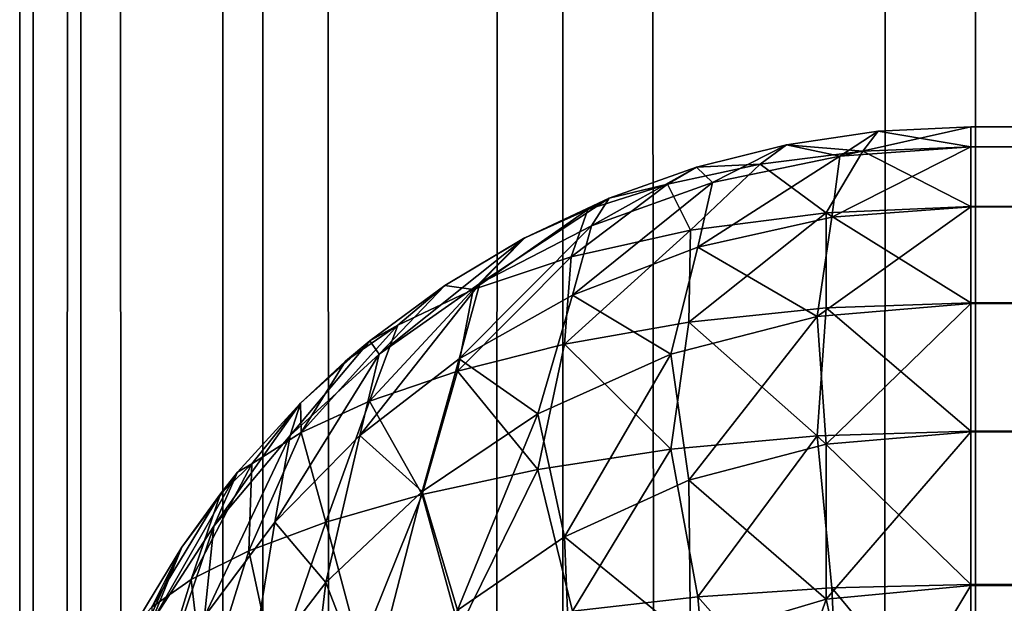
# Model space of a CAD drawing. Extents: x -265 to 265, y 0 to 1307.
# Tile 298 of 436: x -265 to -262.93, y 1014 to 1015.22. Entities that reach past the tile are written whole.
import ezdxf

# ---------------------------------------------------------------- set-up
doc = ezdxf.new("R2010")
doc.units = 0
doc.header["$LTSCALE"] = 65.185185
for name, color, linetype in [('122', 7, 'CONTINUOUS'), ('128', 7, 'CONTINUOUS'), ('129', 7, 'CONTINUOUS'), ('131', 7, 'CONTINUOUS'), ('140', 7, 'CONTINUOUS'), ('145', 7, 'CONTINUOUS'), ('3', 7, 'CONTINUOUS'), ('4', 7, 'CONTINUOUS')]:
    doc.layers.add(name, color=color, linetype=linetype)

msp = doc.modelspace()

# ---------------------------------------------------------------- linework, layer by layer
at = {"layer": '122', "color": 7, "linetype": 'CONTINUOUS'}
for points in [[(-263, 1014.9574, 16.3217), (-263, 1015, 16.7), (263, 1014.9578, 16.3236), (-263, 1014.9574, 16.3217)], [(263, 1014.9578, 16.3236), (-263, 1015, 16.7), (263, 1015, 16.7), (263, 1014.9578, 16.3236)], [(263, 1014.8323, 15.9638), (-263, 1014.9574, 16.3217), (263, 1014.9578, 16.3236), (263, 1014.8323, 15.9638)], [(-263, 1014.8315, 15.9621), (-263, 1014.9574, 16.3217), (263, 1014.8323, 15.9638), (-263, 1014.8315, 15.9621)], [(263, 1014.6298, 15.641), (-263, 1014.8315, 15.9621), (263, 1014.8323, 15.9638), (263, 1014.6298, 15.641)], [(-263, 1014.6286, 15.6395), (-263, 1014.8315, 15.9621), (263, 1014.6298, 15.641), (-263, 1014.6286, 15.6395)], [(263, 1014.3605, 15.3714), (-263, 1014.6286, 15.6395), (263, 1014.6298, 15.641), (263, 1014.3605, 15.3714)], [(-263, 1014.359, 15.3702), (-263, 1014.6286, 15.6395), (263, 1014.3605, 15.3714), (-263, 1014.359, 15.3702)], [(263, 1014.0379, 15.1685), (-263, 1014.359, 15.3702), (263, 1014.3605, 15.3714), (263, 1014.0379, 15.1685)], [(-263, 1014.0362, 15.1677), (-263, 1014.359, 15.3702), (263, 1014.0379, 15.1685), (-263, 1014.0362, 15.1677)], [(263, 1013.6783, 15.0426), (-263, 1014.0362, 15.1677), (263, 1014.0379, 15.1685), (263, 1013.6783, 15.0426)], [(-263, 1013.6764, 15.0422), (-263, 1014.0362, 15.1677), (263, 1013.6783, 15.0426), (-263, 1013.6764, 15.0422)]]:
    msp.add_3dface(points, dxfattribs=at)
at = {"layer": '128', "color": 7, "linetype": 'CONTINUOUS'}
for points in [[(-263, 1015, 23.3), (-263, 1014.9578, 23.6764), (263, 1015, 23.3), (-263, 1015, 23.3)], [(263, 1015, 23.3), (-263, 1014.9578, 23.6764), (263, 1014.9574, 23.6783), (263, 1015, 23.3)], [(-263, 1014.9578, 23.6764), (-263, 1014.8323, 24.0362), (263, 1014.9574, 23.6783), (-263, 1014.9578, 23.6764)], [(263, 1014.9574, 23.6783), (-263, 1014.8323, 24.0362), (263, 1014.8315, 24.0379), (263, 1014.9574, 23.6783)], [(-263, 1014.8323, 24.0362), (-263, 1014.6298, 24.359), (263, 1014.8315, 24.0379), (-263, 1014.8323, 24.0362)], [(263, 1014.8315, 24.0379), (-263, 1014.6298, 24.359), (263, 1014.6286, 24.3605), (263, 1014.8315, 24.0379)], [(-263, 1014.6298, 24.359), (-263, 1014.3605, 24.6286), (263, 1014.6286, 24.3605), (-263, 1014.6298, 24.359)], [(263, 1014.6286, 24.3605), (-263, 1014.3605, 24.6286), (263, 1014.359, 24.6298), (263, 1014.6286, 24.3605)], [(-263, 1014.3605, 24.6286), (-263, 1014.0379, 24.8315), (263, 1014.359, 24.6298), (-263, 1014.3605, 24.6286)], [(263, 1014.359, 24.6298), (-263, 1014.0379, 24.8315), (263, 1014.0362, 24.8323), (263, 1014.359, 24.6298)], [(-263, 1014.0379, 24.8315), (-263, 1013.6783, 24.9574), (263, 1014.0362, 24.8323), (-263, 1014.0379, 24.8315)], [(263, 1014.0362, 24.8323), (-263, 1013.6783, 24.9574), (263, 1013.6764, 24.9578), (263, 1014.0362, 24.8323)]]:
    msp.add_3dface(points, dxfattribs=at)
at = {"layer": '129', "color": 7, "linetype": 'CONTINUOUS'}
for points in [[(263, 1015, 16.7), (-263, 1015, 16.7), (263, 1015, 23.3), (263, 1015, 16.7)], [(-263, 1015, 16.7), (-263, 1015, 23.3), (263, 1015, 23.3), (-263, 1015, 16.7)]]:
    msp.add_3dface(points, dxfattribs=at)
at = {"layer": '131', "color": 7, "linetype": 'CONTINUOUS'}
for points in [[(-263, 1015, 23.3), (-263, 1015, 16.7), (-263.1946, 1014.9905, 16.7014), (-263, 1015, 23.3)], [(-263, 1015, 23.3), (-263.1946, 1014.9905, 16.7014), (-263.1946, 1014.9905, 23.2986), (-263, 1015, 23.3)], [(-263.1946, 1014.9905, 16.7014), (-263.3875, 1014.9621, 16.7057), (-263.1946, 1014.9905, 23.2986), (-263.1946, 1014.9905, 16.7014)], [(-263.1946, 1014.9905, 23.2986), (-263.3875, 1014.9621, 16.7057), (-263.3875, 1014.9621, 23.2943), (-263.1946, 1014.9905, 23.2986)], [(-263.3875, 1014.9621, 16.7057), (-263.5768, 1014.915, 16.7127), (-263.3875, 1014.9621, 23.2943), (-263.3875, 1014.9621, 16.7057)], [(-263.3875, 1014.9621, 23.2943), (-263.5768, 1014.915, 16.7127), (-263.5768, 1014.915, 23.2873), (-263.3875, 1014.9621, 23.2943)], [(-263.5768, 1014.915, 16.7127), (-263.7608, 1014.8496, 16.7226), (-263.5768, 1014.915, 23.2873), (-263.5768, 1014.915, 16.7127)], [(-263.5768, 1014.915, 23.2873), (-263.7608, 1014.8496, 16.7226), (-263.7608, 1014.8496, 23.2774), (-263.5768, 1014.915, 23.2873)], [(-263.7608, 1014.8496, 16.7226), (-263.9377, 1014.7666, 16.735), (-263.7608, 1014.8496, 23.2774), (-263.7608, 1014.8496, 16.7226)], [(-263.7608, 1014.8496, 23.2774), (-263.9377, 1014.7666, 16.735), (-263.9377, 1014.7666, 23.265), (-263.7608, 1014.8496, 23.2774)], [(-263.9377, 1014.7666, 16.735), (-264.1058, 1014.6665, 16.75), (-263.9377, 1014.7666, 23.265), (-263.9377, 1014.7666, 16.735)], [(-263.9377, 1014.7666, 23.265), (-264.1058, 1014.6665, 16.75), (-263.9409, 1014.7649, 23.2647), (-263.9377, 1014.7666, 23.265)], [(-263.9409, 1014.7649, 23.2647), (-264.1058, 1014.6665, 16.75), (-264.1058, 1014.6665, 23.25), (-263.9409, 1014.7649, 23.2647)], [(-264.1058, 1014.6665, 16.75), (-264.2635, 1014.5503, 16.7674), (-264.1058, 1014.6665, 23.25), (-264.1058, 1014.6665, 16.75)], [(-264.1058, 1014.6665, 23.25), (-264.2635, 1014.5503, 16.7674), (-264.2635, 1014.5503, 23.2325), (-264.1058, 1014.6665, 23.25)], [(-264.2635, 1014.5503, 16.7674), (-264.4093, 1014.4191, 16.7871), (-264.2635, 1014.5503, 23.2325), (-264.2635, 1014.5503, 16.7674)], [(-264.2635, 1014.5503, 23.2325), (-264.4093, 1014.4191, 16.7871), (-264.3149, 1014.507, 23.2261), (-264.2635, 1014.5503, 23.2325)], [(-264.3149, 1014.507, 23.2261), (-264.4093, 1014.4191, 16.7871), (-264.4093, 1014.4191, 23.2129), (-264.3149, 1014.507, 23.2261)], [(-264.4093, 1014.4191, 16.7871), (-264.5417, 1014.274, 16.8089), (-264.4093, 1014.4191, 23.2129), (-264.4093, 1014.4191, 16.7871)], [(-264.4093, 1014.4191, 23.2129), (-264.5417, 1014.274, 16.8089), (-264.5417, 1014.274, 23.1911), (-264.4093, 1014.4191, 23.2129)], [(-264.5417, 1014.274, 16.8089), (-264.6594, 1014.1164, 16.8325), (-264.5417, 1014.274, 23.1911), (-264.5417, 1014.274, 16.8089)], [(-264.5417, 1014.274, 23.1911), (-264.6594, 1014.1164, 16.8325), (-264.578, 1014.2288, 23.1843), (-264.5417, 1014.274, 23.1911)], [(-264.578, 1014.2288, 23.1843), (-264.6594, 1014.1164, 16.8325), (-264.6594, 1014.1164, 23.1675), (-264.578, 1014.2288, 23.1843)], [(-264.6594, 1014.1164, 16.8325), (-264.7611, 1013.9478, 16.8578), (-264.6594, 1014.1164, 23.1675), (-264.6594, 1014.1164, 16.8325)], [(-264.6594, 1014.1164, 23.1675), (-264.7611, 1013.9478, 16.8578), (-264.7611, 1013.9478, 23.1422), (-264.6594, 1014.1164, 23.1675)]]:
    msp.add_3dface(points, dxfattribs=at)
at = {"layer": '140', "color": 7, "linetype": 'CONTINUOUS'}
for points in [[(-263, 1015, 16.7), (-263, 1014.9574, 16.3217), (-263.2755, 1014.9384, 16.3264), (-263, 1015, 16.7)], [(-263.1946, 1014.9905, 16.7014), (-263, 1015, 16.7), (-263.2755, 1014.9384, 16.3264), (-263.1946, 1014.9905, 16.7014)], [(-263.3875, 1014.9621, 16.7057), (-263.1946, 1014.9905, 16.7014), (-263.2755, 1014.9384, 16.3264), (-263.3875, 1014.9621, 16.7057)], [(-263.5768, 1014.915, 16.7127), (-263.3875, 1014.9621, 16.7057), (-263.5435, 1014.8824, 16.3401), (-263.5768, 1014.915, 16.7127)], [(-263.5435, 1014.8824, 16.3401), (-263.3875, 1014.9621, 16.7057), (-263.2755, 1014.9384, 16.3264), (-263.5435, 1014.8824, 16.3401)], [(-263, 1014.9574, 16.3217), (-263, 1014.8315, 15.9621), (-263.2922, 1014.81, 15.9688), (-263, 1014.9574, 16.3217)], [(-263.2755, 1014.9384, 16.3264), (-263, 1014.9574, 16.3217), (-263.2922, 1014.81, 15.9688), (-263.2755, 1014.9384, 16.3264)], [(-263.5435, 1014.8824, 16.3401), (-263.2755, 1014.9384, 16.3264), (-263.5741, 1014.7468, 15.9881), (-263.5435, 1014.8824, 16.3401)], [(-263.5741, 1014.7468, 15.9881), (-263.2755, 1014.9384, 16.3264), (-263.2922, 1014.81, 15.9688), (-263.5741, 1014.7468, 15.9881)], [(-263.7608, 1014.8496, 16.7226), (-263.5768, 1014.915, 16.7127), (-263.7974, 1014.7919, 16.3615), (-263.7608, 1014.8496, 16.7226)], [(-263.7974, 1014.7919, 16.3615), (-263.5768, 1014.915, 16.7127), (-263.5435, 1014.8824, 16.3401), (-263.7974, 1014.7919, 16.3615)], [(-263.7974, 1014.7919, 16.3615), (-263.5435, 1014.8824, 16.3401), (-263.8373, 1014.6457, 16.018), (-263.7974, 1014.7919, 16.3615)], [(-263.8373, 1014.6457, 16.018), (-263.5435, 1014.8824, 16.3401), (-263.5741, 1014.7468, 15.9881), (-263.8373, 1014.6457, 16.018)], [(-263.9377, 1014.7666, 16.735), (-263.7608, 1014.8496, 16.7226), (-264.0322, 1014.6705, 16.3888), (-263.9377, 1014.7666, 16.735)], [(-264.0322, 1014.6705, 16.3888), (-263.7608, 1014.8496, 16.7226), (-263.7974, 1014.7919, 16.3615), (-264.0322, 1014.6705, 16.3888)], [(-263, 1014.8315, 15.9621), (-263, 1014.6286, 15.6395), (-263.323, 1014.6013, 15.6493), (-263, 1014.8315, 15.9621)], [(-263.2922, 1014.81, 15.9688), (-263, 1014.8315, 15.9621), (-263.323, 1014.6013, 15.6493), (-263.2922, 1014.81, 15.9688)], [(-263.5741, 1014.7468, 15.9881), (-263.2922, 1014.81, 15.9688), (-263.323, 1014.6013, 15.6493), (-263.5741, 1014.7468, 15.9881)], [(-264.0322, 1014.6705, 16.3888), (-263.7974, 1014.7919, 16.3615), (-264.0756, 1014.512, 16.0557), (-264.0322, 1014.6705, 16.3888)], [(-264.0756, 1014.512, 16.0557), (-263.7974, 1014.7919, 16.3615), (-263.8373, 1014.6457, 16.018), (-264.0756, 1014.512, 16.0557)], [(-264.1058, 1014.6665, 16.75), (-263.9377, 1014.7666, 16.735), (-264.2443, 1014.5221, 16.4206), (-264.1058, 1014.6665, 16.75)], [(-264.2443, 1014.5221, 16.4206), (-263.9377, 1014.7666, 16.735), (-264.0322, 1014.6705, 16.3888), (-264.2443, 1014.5221, 16.4206)], [(-263.8373, 1014.6457, 16.018), (-263.5741, 1014.7468, 15.9881), (-263.6306, 1014.5218, 15.6775), (-263.8373, 1014.6457, 16.018)], [(-263.6306, 1014.5218, 15.6775), (-263.5741, 1014.7468, 15.9881), (-263.323, 1014.6013, 15.6493), (-263.6306, 1014.5218, 15.6775)], [(-264.2443, 1014.5221, 16.4206), (-264.0322, 1014.6705, 16.3888), (-264.285, 1014.3514, 16.0984), (-264.2443, 1014.5221, 16.4206)], [(-264.285, 1014.3514, 16.0984), (-264.0322, 1014.6705, 16.3888), (-264.0756, 1014.512, 16.0557), (-264.285, 1014.3514, 16.0984)], [(-264.2635, 1014.5503, 16.7674), (-264.1058, 1014.6665, 16.75), (-264.2443, 1014.5221, 16.4206), (-264.2635, 1014.5503, 16.7674)], [(-264.0756, 1014.512, 16.0557), (-263.8373, 1014.6457, 16.018), (-263.9102, 1014.3964, 15.7202), (-264.0756, 1014.512, 16.0557)], [(-263.9102, 1014.3964, 15.7202), (-263.8373, 1014.6457, 16.018), (-263.6306, 1014.5218, 15.6775), (-263.9102, 1014.3964, 15.7202)], [(-263.323, 1014.6013, 15.6493), (-263, 1014.6286, 15.6395), (-263.3041, 1014.3331, 15.3807), (-263.323, 1014.6013, 15.6493)], [(-263, 1014.6286, 15.6395), (-263, 1014.359, 15.3702), (-263.3041, 1014.3331, 15.3807), (-263, 1014.6286, 15.6395)], [(-263.6306, 1014.5218, 15.6775), (-263.323, 1014.6013, 15.6493), (-263.5931, 1014.2575, 15.4107), (-263.6306, 1014.5218, 15.6775)], [(-263.5931, 1014.2575, 15.4107), (-263.323, 1014.6013, 15.6493), (-263.3041, 1014.3331, 15.3807), (-263.5931, 1014.2575, 15.4107)], [(-264.4093, 1014.4191, 16.7871), (-264.2635, 1014.5503, 16.7674), (-264.4315, 1014.3509, 16.4554), (-264.4093, 1014.4191, 16.7871)], [(-264.4315, 1014.3509, 16.4554), (-264.2635, 1014.5503, 16.7674), (-264.2443, 1014.5221, 16.4206), (-264.4315, 1014.3509, 16.4554)], [(-264.4315, 1014.3509, 16.4554), (-264.2443, 1014.5221, 16.4206), (-264.4638, 1014.1692, 16.1439), (-264.4315, 1014.3509, 16.4554)], [(-264.4638, 1014.1692, 16.1439), (-264.2443, 1014.5221, 16.4206), (-264.285, 1014.3514, 16.0984), (-264.4638, 1014.1692, 16.1439)], [(-263.9102, 1014.3964, 15.7202), (-263.6306, 1014.5218, 15.6775), (-263.8542, 1014.1385, 15.4566), (-263.9102, 1014.3964, 15.7202)], [(-263.8542, 1014.1385, 15.4566), (-263.6306, 1014.5218, 15.6775), (-263.5931, 1014.2575, 15.4107), (-263.8542, 1014.1385, 15.4566)], [(-264.285, 1014.3514, 16.0984), (-264.0756, 1014.512, 16.0557), (-264.1535, 1014.2336, 15.7728), (-264.285, 1014.3514, 16.0984)], [(-264.1535, 1014.2336, 15.7728), (-264.0756, 1014.512, 16.0557), (-263.9102, 1014.3964, 15.7202), (-264.1535, 1014.2336, 15.7728)], [(-264.5417, 1014.274, 16.8089), (-264.4093, 1014.4191, 16.7871), (-264.592, 1014.1606, 16.4921), (-264.5417, 1014.274, 16.8089)], [(-264.592, 1014.1606, 16.4921), (-264.4093, 1014.4191, 16.7871), (-264.4315, 1014.3509, 16.4554), (-264.592, 1014.1606, 16.4921)], [(-264.1535, 1014.2336, 15.7728), (-263.9102, 1014.3964, 15.7202), (-264.0794, 1013.9844, 15.5135), (-264.1535, 1014.2336, 15.7728)], [(-264.0794, 1013.9844, 15.5135), (-263.9102, 1014.3964, 15.7202), (-263.8542, 1014.1385, 15.4566), (-264.0794, 1013.9844, 15.5135)], [(-264.592, 1014.1606, 16.4921), (-264.4315, 1014.3509, 16.4554), (-264.6114, 1013.9707, 16.1906), (-264.592, 1014.1606, 16.4921)], [(-264.6114, 1013.9707, 16.1906), (-264.4315, 1014.3509, 16.4554), (-264.4638, 1014.1692, 16.1439), (-264.6114, 1013.9707, 16.1906)], [(-264.4638, 1014.1692, 16.1439), (-264.285, 1014.3514, 16.0984), (-264.3566, 1014.0424, 15.8311), (-264.4638, 1014.1692, 16.1439)], [(-264.3566, 1014.0424, 15.8311), (-264.285, 1014.3514, 16.0984), (-264.1535, 1014.2336, 15.7728), (-264.3566, 1014.0424, 15.8311)], [(-263, 1014.359, 15.3702), (-263, 1014.0362, 15.1677), (-263.3046, 1014.007, 15.1807), (-263, 1014.359, 15.3702)], [(-263.3041, 1014.3331, 15.3807), (-263, 1014.359, 15.3702), (-263.3046, 1014.007, 15.1807), (-263.3041, 1014.3331, 15.3807)], [(-263.5931, 1014.2575, 15.4107), (-263.3041, 1014.3331, 15.3807), (-263.3046, 1014.007, 15.1807), (-263.5931, 1014.2575, 15.4107)], [(-264.6594, 1014.1164, 16.8325), (-264.5417, 1014.274, 16.8089), (-264.7251, 1013.955, 16.5301), (-264.6594, 1014.1164, 16.8325)], [(-264.7251, 1013.955, 16.5301), (-264.5417, 1014.274, 16.8089), (-264.592, 1014.1606, 16.4921), (-264.7251, 1013.955, 16.5301)], [(-263.8542, 1014.1385, 15.4566), (-263.5931, 1014.2575, 15.4107), (-263.5898, 1013.9226, 15.2177), (-263.8542, 1014.1385, 15.4566)], [(-263.5898, 1013.9226, 15.2177), (-263.5931, 1014.2575, 15.4107), (-263.3046, 1014.007, 15.1807), (-263.5898, 1013.9226, 15.2177)], [(-264.3566, 1014.0424, 15.8311), (-264.1535, 1014.2336, 15.7728), (-264.2643, 1013.8042, 15.5768), (-264.3566, 1014.0424, 15.8311)], [(-264.2643, 1013.8042, 15.5768), (-264.1535, 1014.2336, 15.7728), (-264.0794, 1013.9844, 15.5135), (-264.2643, 1013.8042, 15.5768)], [(-264.6114, 1013.9707, 16.1906), (-264.4638, 1014.1692, 16.1439), (-264.5184, 1013.8308, 15.8915), (-264.6114, 1013.9707, 16.1906)], [(-264.5184, 1013.8308, 15.8915), (-264.4638, 1014.1692, 16.1439), (-264.3566, 1014.0424, 15.8311), (-264.5184, 1013.8308, 15.8915)], [(-264.7251, 1013.955, 16.5301), (-264.592, 1014.1606, 16.4921), (-264.728, 1013.7601, 16.2373), (-264.7251, 1013.955, 16.5301)], [(-264.728, 1013.7601, 16.2373), (-264.592, 1014.1606, 16.4921), (-264.6114, 1013.9707, 16.1906), (-264.728, 1013.7601, 16.2373)], [(-264.0794, 1013.9844, 15.5135), (-263.8542, 1014.1385, 15.4566), (-263.8404, 1013.7912, 15.2737), (-264.0794, 1013.9844, 15.5135)], [(-263.8404, 1013.7912, 15.2737), (-263.8542, 1014.1385, 15.4566), (-263.5898, 1013.9226, 15.2177), (-263.8404, 1013.7912, 15.2737)], [(-264.7611, 1013.9478, 16.8578), (-264.6594, 1014.1164, 16.8325), (-264.8301, 1013.7375, 16.5687), (-264.7611, 1013.9478, 16.8578)], [(-264.8301, 1013.7375, 16.5687), (-264.6594, 1014.1164, 16.8325), (-264.7251, 1013.955, 16.5301), (-264.8301, 1013.7375, 16.5687)], [(-264.5184, 1013.8308, 15.8915), (-264.3566, 1014.0424, 15.8311), (-264.4082, 1013.6064, 15.6427), (-264.5184, 1013.8308, 15.8915)], [(-264.4082, 1013.6064, 15.6427), (-264.3566, 1014.0424, 15.8311), (-264.2643, 1013.8042, 15.5768), (-264.4082, 1013.6064, 15.6427)], [(-263.3046, 1014.007, 15.1807), (-263, 1014.0362, 15.1677), (-263.227, 1013.6574, 15.0515), (-263.3046, 1014.007, 15.1807)], [(-263, 1014.0362, 15.1677), (-263, 1013.6764, 15.0422), (-263.227, 1013.6574, 15.0515), (-263, 1014.0362, 15.1677)], [(-263.5898, 1013.9226, 15.2177), (-263.3046, 1014.007, 15.1807), (-263.4428, 1013.6017, 15.0786), (-263.5898, 1013.9226, 15.2177)], [(-263.4428, 1013.6017, 15.0786), (-263.3046, 1014.007, 15.1807), (-263.227, 1013.6574, 15.0515), (-263.4428, 1013.6017, 15.0786)]]:
    msp.add_3dface(points, dxfattribs=at)
at = {"layer": '145', "color": 7, "linetype": 'CONTINUOUS'}
for points in [[(-263, 1014.9578, 23.6764), (-263, 1015, 23.3), (-263.1946, 1014.9905, 23.2986), (-263, 1014.9578, 23.6764)], [(-263.1946, 1014.9905, 23.2986), (-263.3875, 1014.9621, 23.2943), (-263.227, 1014.9485, 23.6574), (-263.1946, 1014.9905, 23.2986)], [(-263, 1014.9578, 23.6764), (-263.1946, 1014.9905, 23.2986), (-263.227, 1014.9485, 23.6574), (-263, 1014.9578, 23.6764)], [(-263.3875, 1014.9621, 23.2943), (-263.5768, 1014.915, 23.2873), (-263.4428, 1014.9214, 23.6017), (-263.3875, 1014.9621, 23.2943)], [(-263.3875, 1014.9621, 23.2943), (-263.4428, 1014.9214, 23.6017), (-263.227, 1014.9485, 23.6574), (-263.3875, 1014.9621, 23.2943)], [(-263, 1014.8323, 24.0362), (-263, 1014.9578, 23.6764), (-263.227, 1014.9485, 23.6574), (-263, 1014.8323, 24.0362)], [(-263.4428, 1014.9214, 23.6017), (-263.3046, 1014.8193, 24.007), (-263.227, 1014.9485, 23.6574), (-263.4428, 1014.9214, 23.6017)], [(-263.3046, 1014.8193, 24.007), (-263, 1014.8323, 24.0362), (-263.227, 1014.9485, 23.6574), (-263.3046, 1014.8193, 24.007)], [(-263.5768, 1014.915, 23.2873), (-263.7608, 1014.8496, 23.2774), (-263.6378, 1014.8794, 23.5136), (-263.5768, 1014.915, 23.2873)], [(-263.5768, 1014.915, 23.2873), (-263.6378, 1014.8794, 23.5136), (-263.4428, 1014.9214, 23.6017), (-263.5768, 1014.915, 23.2873)], [(-263.6378, 1014.8794, 23.5136), (-263.5898, 1014.7823, 23.9226), (-263.4428, 1014.9214, 23.6017), (-263.6378, 1014.8794, 23.5136)], [(-263.5898, 1014.7823, 23.9226), (-263.3046, 1014.8193, 24.007), (-263.4428, 1014.9214, 23.6017), (-263.5898, 1014.7823, 23.9226)], [(-263.8404, 1014.7263, 23.7912), (-263.5898, 1014.7823, 23.9226), (-263.6378, 1014.8794, 23.5136), (-263.8404, 1014.7263, 23.7912)], [(-263.8052, 1014.8259, 23.3991), (-263.8404, 1014.7263, 23.7912), (-263.6378, 1014.8794, 23.5136), (-263.8052, 1014.8259, 23.3991)], [(-263.7608, 1014.8496, 23.2774), (-263.8052, 1014.8259, 23.3991), (-263.6378, 1014.8794, 23.5136), (-263.7608, 1014.8496, 23.2774)], [(-263.7608, 1014.8496, 23.2774), (-263.9377, 1014.7666, 23.265), (-263.8052, 1014.8259, 23.3991), (-263.7608, 1014.8496, 23.2774)], [(-263.9409, 1014.7649, 23.2647), (-264.0467, 1014.6579, 23.6241), (-263.8052, 1014.8259, 23.3991), (-263.9409, 1014.7649, 23.2647)], [(-264.0467, 1014.6579, 23.6241), (-263.8404, 1014.7263, 23.7912), (-263.8052, 1014.8259, 23.3991), (-264.0467, 1014.6579, 23.6241)], [(-263.9377, 1014.7666, 23.265), (-263.9409, 1014.7649, 23.2647), (-263.8052, 1014.8259, 23.3991), (-263.9377, 1014.7666, 23.265)], [(-263, 1014.6298, 24.359), (-263, 1014.8323, 24.0362), (-263.3046, 1014.8193, 24.007), (-263, 1014.6298, 24.359)], [(-263.5931, 1014.5893, 24.2575), (-263.3041, 1014.6193, 24.3331), (-263.3046, 1014.8193, 24.007), (-263.5931, 1014.5893, 24.2575)], [(-263.5898, 1014.7823, 23.9226), (-263.5931, 1014.5893, 24.2575), (-263.3046, 1014.8193, 24.007), (-263.5898, 1014.7823, 23.9226)], [(-263.3041, 1014.6193, 24.3331), (-263, 1014.6298, 24.359), (-263.3046, 1014.8193, 24.007), (-263.3041, 1014.6193, 24.3331)], [(-263.9409, 1014.7649, 23.2647), (-264.1058, 1014.6665, 23.25), (-264.0467, 1014.6579, 23.6241), (-263.9409, 1014.7649, 23.2647)], [(-263.8542, 1014.5434, 24.1385), (-263.5931, 1014.5893, 24.2575), (-263.5898, 1014.7823, 23.9226), (-263.8542, 1014.5434, 24.1385)], [(-263.8404, 1014.7263, 23.7912), (-263.8542, 1014.5434, 24.1385), (-263.5898, 1014.7823, 23.9226), (-263.8404, 1014.7263, 23.7912)], [(-264.0794, 1014.4865, 23.9844), (-263.8542, 1014.5434, 24.1385), (-263.8404, 1014.7263, 23.7912), (-264.0794, 1014.4865, 23.9844)], [(-264.0467, 1014.6579, 23.6241), (-264.0794, 1014.4865, 23.9844), (-263.8404, 1014.7263, 23.7912), (-264.0467, 1014.6579, 23.6241)], [(-264.1058, 1014.6665, 23.25), (-264.2635, 1014.5503, 23.2325), (-264.205, 1014.583, 23.4327), (-264.1058, 1014.6665, 23.25)], [(-264.1058, 1014.6665, 23.25), (-264.205, 1014.583, 23.4327), (-264.0467, 1014.6579, 23.6241), (-264.1058, 1014.6665, 23.25)], [(-264.2643, 1014.4232, 23.8042), (-264.0794, 1014.4865, 23.9844), (-264.0467, 1014.6579, 23.6241), (-264.2643, 1014.4232, 23.8042)], [(-264.205, 1014.583, 23.4327), (-264.2643, 1014.4232, 23.8042), (-264.0467, 1014.6579, 23.6241), (-264.205, 1014.583, 23.4327)], [(-263.5931, 1014.5893, 24.2575), (-263.323, 1014.3507, 24.6013), (-263.3041, 1014.6193, 24.3331), (-263.5931, 1014.5893, 24.2575)], [(-263.323, 1014.3507, 24.6013), (-263, 1014.3605, 24.6286), (-263.3041, 1014.6193, 24.3331), (-263.323, 1014.3507, 24.6013)], [(-263, 1014.3605, 24.6286), (-263, 1014.6298, 24.359), (-263.3041, 1014.6193, 24.3331), (-263, 1014.3605, 24.6286)], [(-264.3149, 1014.507, 23.2261), (-264.4082, 1014.3573, 23.6064), (-264.205, 1014.583, 23.4327), (-264.3149, 1014.507, 23.2261)], [(-264.4082, 1014.3573, 23.6064), (-264.2643, 1014.4232, 23.8042), (-264.205, 1014.583, 23.4327), (-264.4082, 1014.3573, 23.6064)], [(-264.2635, 1014.5503, 23.2325), (-264.3149, 1014.507, 23.2261), (-264.205, 1014.583, 23.4327), (-264.2635, 1014.5503, 23.2325)], [(-263.8542, 1014.5434, 24.1385), (-263.6306, 1014.3225, 24.5218), (-263.5931, 1014.5893, 24.2575), (-263.8542, 1014.5434, 24.1385)], [(-263.6306, 1014.3225, 24.5218), (-263.323, 1014.3507, 24.6013), (-263.5931, 1014.5893, 24.2575), (-263.6306, 1014.3225, 24.5218)], [(-264.0794, 1014.4865, 23.9844), (-263.9102, 1014.2798, 24.3964), (-263.8542, 1014.5434, 24.1385), (-264.0794, 1014.4865, 23.9844)], [(-263.9102, 1014.2798, 24.3964), (-263.6306, 1014.3225, 24.5218), (-263.8542, 1014.5434, 24.1385), (-263.9102, 1014.2798, 24.3964)], [(-264.3149, 1014.507, 23.2261), (-264.4093, 1014.4191, 23.2129), (-264.4082, 1014.3573, 23.6064), (-264.3149, 1014.507, 23.2261)], [(-264.2643, 1014.4232, 23.8042), (-264.1535, 1014.2272, 24.2336), (-264.0794, 1014.4865, 23.9844), (-264.2643, 1014.4232, 23.8042)], [(-264.1535, 1014.2272, 24.2336), (-263.9102, 1014.2798, 24.3964), (-264.0794, 1014.4865, 23.9844), (-264.1535, 1014.2272, 24.2336)], [(-264.4093, 1014.4191, 23.2129), (-264.5417, 1014.274, 23.1911), (-264.5121, 1014.2918, 23.398), (-264.4093, 1014.4191, 23.2129)], [(-264.4093, 1014.4191, 23.2129), (-264.5121, 1014.2918, 23.398), (-264.4082, 1014.3573, 23.6064), (-264.4093, 1014.4191, 23.2129)], [(-264.4082, 1014.3573, 23.6064), (-264.3566, 1014.1689, 24.0424), (-264.2643, 1014.4232, 23.8042), (-264.4082, 1014.3573, 23.6064)], [(-264.3566, 1014.1689, 24.0424), (-264.1535, 1014.2272, 24.2336), (-264.2643, 1014.4232, 23.8042), (-264.3566, 1014.1689, 24.0424)], [(-264.5184, 1014.1085, 23.8308), (-264.3566, 1014.1689, 24.0424), (-264.4082, 1014.3573, 23.6064), (-264.5184, 1014.1085, 23.8308)], [(-264.5121, 1014.2918, 23.398), (-264.5184, 1014.1085, 23.8308), (-264.4082, 1014.3573, 23.6064), (-264.5121, 1014.2918, 23.398)], [(-263.6306, 1014.3225, 24.5218), (-263.5741, 1014.0119, 24.7468), (-263.323, 1014.3507, 24.6013), (-263.6306, 1014.3225, 24.5218)], [(-263.5741, 1014.0119, 24.7468), (-263.2922, 1014.0312, 24.81), (-263.323, 1014.3507, 24.6013), (-263.5741, 1014.0119, 24.7468)], [(-263, 1014.0379, 24.8315), (-263, 1014.3605, 24.6286), (-263.323, 1014.3507, 24.6013), (-263, 1014.0379, 24.8315)], [(-263.2922, 1014.0312, 24.81), (-263, 1014.0379, 24.8315), (-263.323, 1014.3507, 24.6013), (-263.2922, 1014.0312, 24.81)], [(-263.9102, 1014.2798, 24.3964), (-263.8373, 1013.982, 24.6457), (-263.6306, 1014.3225, 24.5218), (-263.9102, 1014.2798, 24.3964)], [(-263.8373, 1013.982, 24.6457), (-263.5741, 1014.0119, 24.7468), (-263.6306, 1014.3225, 24.5218), (-263.8373, 1013.982, 24.6457)], [(-264.578, 1014.2288, 23.1843), (-264.6397, 1014.0484, 23.6062), (-264.5121, 1014.2918, 23.398), (-264.578, 1014.2288, 23.1843)], [(-264.6397, 1014.0484, 23.6062), (-264.5184, 1014.1085, 23.8308), (-264.5121, 1014.2918, 23.398), (-264.6397, 1014.0484, 23.6062)], [(-264.5417, 1014.274, 23.1911), (-264.578, 1014.2288, 23.1843), (-264.5121, 1014.2918, 23.398), (-264.5417, 1014.274, 23.1911)], [(-264.1535, 1014.2272, 24.2336), (-264.0756, 1013.9443, 24.512), (-263.9102, 1014.2798, 24.3964), (-264.1535, 1014.2272, 24.2336)], [(-264.0756, 1013.9443, 24.512), (-263.8373, 1013.982, 24.6457), (-263.9102, 1014.2798, 24.3964), (-264.0756, 1013.9443, 24.512)], [(-264.578, 1014.2288, 23.1843), (-264.6594, 1014.1164, 23.1675), (-264.7222, 1013.9902, 23.3743), (-264.578, 1014.2288, 23.1843)], [(-264.578, 1014.2288, 23.1843), (-264.7222, 1013.9902, 23.3743), (-264.6397, 1014.0484, 23.6062), (-264.578, 1014.2288, 23.1843)], [(-264.3566, 1014.1689, 24.0424), (-264.285, 1013.9016, 24.3514), (-264.1535, 1014.2272, 24.2336), (-264.3566, 1014.1689, 24.0424)], [(-264.285, 1013.9016, 24.3514), (-264.0756, 1013.9443, 24.512), (-264.1535, 1014.2272, 24.2336), (-264.285, 1013.9016, 24.3514)], [(-264.5184, 1014.1085, 23.8308), (-264.4638, 1013.8561, 24.1692), (-264.3566, 1014.1689, 24.0424), (-264.5184, 1014.1085, 23.8308)], [(-264.4638, 1013.8561, 24.1692), (-264.285, 1013.9016, 24.3514), (-264.3566, 1014.1689, 24.0424), (-264.4638, 1013.8561, 24.1692)], [(-264.6594, 1014.1164, 23.1675), (-264.7611, 1013.9478, 23.1422), (-264.7222, 1013.9902, 23.3743), (-264.6594, 1014.1164, 23.1675)], [(-264.6397, 1014.0484, 23.6062), (-264.6114, 1013.8094, 23.9707), (-264.5184, 1014.1085, 23.8308), (-264.6397, 1014.0484, 23.6062)], [(-264.6114, 1013.8094, 23.9707), (-264.4638, 1013.8561, 24.1692), (-264.5184, 1014.1085, 23.8308), (-264.6114, 1013.8094, 23.9707)], [(-264.728, 1013.7627, 23.7601), (-264.6114, 1013.8094, 23.9707), (-264.6397, 1014.0484, 23.6062), (-264.728, 1013.7627, 23.7601)], [(-264.7222, 1013.9902, 23.3743), (-264.728, 1013.7627, 23.7601), (-264.6397, 1014.0484, 23.6062), (-264.7222, 1013.9902, 23.3743)], [(-263.5741, 1014.0119, 24.7468), (-263.2755, 1013.6736, 24.9384), (-263.2922, 1014.0312, 24.81), (-263.5741, 1014.0119, 24.7468)], [(-263, 1013.6783, 24.9574), (-263, 1014.0379, 24.8315), (-263.2922, 1014.0312, 24.81), (-263, 1013.6783, 24.9574)], [(-263.2755, 1013.6736, 24.9384), (-263, 1013.6783, 24.9574), (-263.2922, 1014.0312, 24.81), (-263.2755, 1013.6736, 24.9384)], [(-263.8373, 1013.982, 24.6457), (-263.5435, 1013.6599, 24.8824), (-263.5741, 1014.0119, 24.7468), (-263.8373, 1013.982, 24.6457)], [(-263.5435, 1013.6599, 24.8824), (-263.2755, 1013.6736, 24.9384), (-263.5741, 1014.0119, 24.7468), (-263.5435, 1013.6599, 24.8824)]]:
    msp.add_3dface(points, dxfattribs=at)
at = {"layer": '3', "color": 7, "linetype": 'CONTINUOUS'}
for points in [[(-265, 1), (-264.8717, 1, 1.9579), (-265, 1299), (-265, 1)], [(-265, 1299), (-264.8717, 1, 1.9579), (-264.8717, 1299, 1.9579), (-265, 1299)], [(-264.8717, 1, 1.9579), (-264.4889, 1, 3.8823), (-264.8717, 1299, 1.9579), (-264.8717, 1, 1.9579)], [(-264.8717, 1299, 1.9579), (-264.4889, 1, 3.8823), (-264.4889, 1299, 3.8823), (-264.8717, 1299, 1.9579)], [(-264.4889, 1, 3.8823), (-263.8582, 1, 5.7403), (-264.4889, 1299, 3.8823), (-264.4889, 1, 3.8823)], [(-264.4889, 1299, 3.8823), (-263.8582, 1, 5.7403), (-263.8582, 1299, 5.7403), (-264.4889, 1299, 3.8823)], [(-263.8582, 1, 5.7403), (-262.9904, 1, 7.5), (-263.8582, 1299, 5.7403), (-263.8582, 1, 5.7403)], [(-263.8582, 1299, 5.7403), (-262.9904, 1, 7.5), (-262.9904, 1299, 7.5), (-263.8582, 1299, 5.7403)], [(-262.9904, 1, 7.5), (-261.9003, 1, 9.1314), (-262.9904, 1299, 7.5), (-262.9904, 1, 7.5)], [(-262.9904, 1299, 7.5), (-261.9003, 1, 9.1314), (-261.9003, 1299, 9.1314), (-262.9904, 1299, 7.5)]]:
    msp.add_3dface(points, dxfattribs=at)
at = {"layer": '4', "color": 7, "linetype": 'CONTINUOUS'}
for points in [[(-265, 1), (-265, 1299), (-264.8717, 1299, -1.9579), (-265, 1)], [(-264.8717, 1, -1.9579), (-265, 1), (-264.8717, 1299, -1.9579), (-264.8717, 1, -1.9579)], [(-264.4889, 1, -3.8823), (-264.8717, 1, -1.9579), (-264.4889, 1299, -3.8823), (-264.4889, 1, -3.8823)], [(-264.4889, 1299, -3.8823), (-264.8717, 1, -1.9579), (-264.8717, 1299, -1.9579), (-264.4889, 1299, -3.8823)], [(-263.8582, 1, -5.7403), (-264.4889, 1, -3.8823), (-263.8582, 1299, -5.7403), (-263.8582, 1, -5.7403)], [(-263.8582, 1299, -5.7403), (-264.4889, 1, -3.8823), (-264.4889, 1299, -3.8823), (-263.8582, 1299, -5.7403)], [(-262.9904, 1, -7.5), (-263.8582, 1, -5.7403), (-262.9904, 1299, -7.5), (-262.9904, 1, -7.5)], [(-262.9904, 1299, -7.5), (-263.8582, 1, -5.7403), (-263.8582, 1299, -5.7403), (-262.9904, 1299, -7.5)], [(-261.9003, 1, -9.1314), (-262.9904, 1, -7.5), (-261.9003, 1299, -9.1314), (-261.9003, 1, -9.1314)], [(-261.9003, 1299, -9.1314), (-262.9904, 1, -7.5), (-262.9904, 1299, -7.5), (-261.9003, 1299, -9.1314)]]:
    msp.add_3dface(points, dxfattribs=at)

doc.saveas('drawing.dxf')
